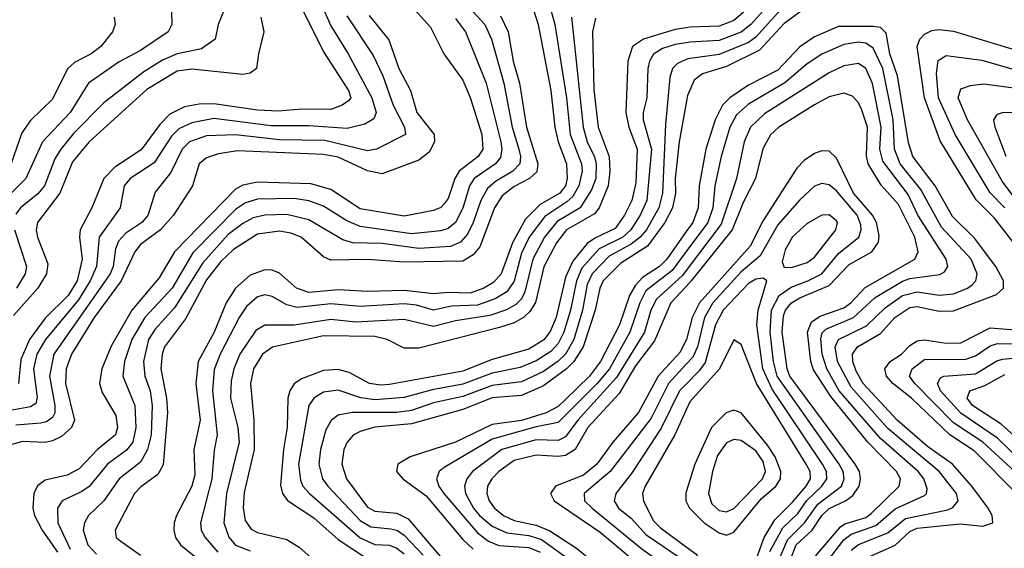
# Model space of a CAD drawing. Header units: inches. Extents: x 990535 to 1117859, y 769386 to 892122.
# Tile 454 of 656: x 1058180 to 1060868, y 817961 to 819403. Entities that reach past the tile are written whole.
import ezdxf

# ---------------------------------------------------------------- set-up
doc = ezdxf.new("R2010")
doc.units = ezdxf.units.IN
doc.header["$MEASUREMENT"] = 0
doc.layers.add('B0851', color=7, linetype='Continuous')
doc.layers.add('B0861', color=7, linetype='Continuous')

msp = doc.modelspace()

# ---------------------------------------------------------------- linework, layer by layer
at = {"layer": 'B0851', "color": 5}
for points, elevation in [([(1059614.1, 819490), (1059641.4, 819390), (1059673.3, 819190), (1059683.6, 819090), (1059714.4, 819010), (1059716.3, 818990), (1059706.5, 818950), (1059690, 818920.9), (1059674.3, 818905.7), (1059614.3, 818865.7), (1059571.1, 818810), (1059550, 818765.6), (1059530.2, 818689.8), (1059510, 818660.2), (1059478.7, 818641.3), (1059430, 818624.1), (1059359.1, 818620.9), (1059310, 818610.4), (1059263.8, 818623.8), (1059230, 818627.5), (1059110, 818620.4), (1059030, 818628.1), (1058938.1, 818618.1), (1058910, 818625.3), (1058870, 818647.7), (1058850, 818652.1), (1058830, 818647.1), (1058799.8, 818620.2), (1058779.6, 818590), (1058727.7, 818490), (1058711.3, 818448.7), (1058706.9, 818390), (1058719.6, 818270), (1058711.3, 818228.7), (1058704.6, 818150), (1058674.1, 818030), (1058676.3, 818010), (1058686.6, 817990), (1058721.3, 817950)], 2840), ([(1058993.7, 819470), (1059030, 819386.3), (1059076.8, 819310), (1059141.5, 819190), (1059153.4, 819150), (1059147.6, 819132.4), (1059122.2, 819117.8), (1059074.1, 819105.9), (1058970, 819113.5), (1058866.5, 819113.5), (1058710, 819133.8), (1058650, 819121.7), (1058615, 819105), (1058594.7, 819085.3), (1058547.3, 819012.7), (1058482.5, 818970), (1058466, 818950), (1058454.4, 818890), (1058397.1, 818810), (1058389.8, 818730), (1058373, 818690), (1058341.4, 818638.6), (1058250.8, 818530), (1058227.5, 818490), (1058218.3, 818450), (1058228.1, 818371.9), (1058224.1, 818355.9), (1058210, 818346.5), (1058130, 818331.8)], 2640), ([(1058933.4, 819470), (1059010, 819315.5), (1059078.3, 819210), (1059084.2, 819190), (1059078, 819182), (1059061.2, 819170), (1059030, 819158.2), (1058950, 819158.8), (1058886.9, 819153.1), (1058830, 819156), (1058710, 819173.2), (1058670, 819172.3), (1058630, 819165.1), (1058590, 819145.1), (1058562.8, 819117.2), (1058512.3, 819047.7), (1058439.8, 819000.2), (1058410, 818969.9), (1058377.3, 818890), (1058345.4, 818830), (1058343.4, 818810), (1058351.3, 818750), (1058337.4, 818690), (1058312.5, 818650), (1058250, 818588.6), (1058207.4, 818530), (1058183.8, 818476.2), (1058177.3, 818410)], 2620), ([(1059223.4, 819470), (1059302.3, 819382.3), (1059337.9, 819310), (1059390, 819238.4), (1059410, 819191), (1059442.2, 819090), (1059445.1, 819050), (1059431.8, 819030), (1059380.5, 818990), (1059368.7, 818970), (1059350, 818915.3), (1059339.5, 818900.5), (1059330, 818890.7), (1059310, 818882), (1059230, 818867.3), (1059110, 818886.9), (1059030, 818939.4), (1058975.1, 818955.1), (1058830, 818959.8), (1058790, 818951.2), (1058770, 818940.7), (1058602.7, 818770), (1058561.6, 818698.4), (1058486.9, 818610), (1058430, 818511.8), (1058404.4, 818450), (1058398.5, 818410), (1058405.9, 818385.9), (1058442.9, 818322.9), (1058447.9, 818290), (1058441.8, 818270), (1058393.1, 818230), (1058342.8, 818177.2), (1058310, 818160.4), (1058250, 818146.2), (1058229.2, 818130.8), (1058219.5, 818110), (1058216.6, 818070), (1058220.9, 818050), (1058241.8, 818010), (1058283.4, 817950)], 2720), ([(1059377.6, 819470), (1059450.1, 819390), (1059468.3, 819350), (1059502.1, 819230), (1059524.8, 819110), (1059543.2, 819050), (1059547.5, 819030), (1059545.6, 819010), (1059526.6, 818990), (1059478.9, 818961.1), (1059457.7, 818942.3), (1059439.1, 818910), (1059418.8, 818850), (1059402.5, 818817.5), (1059383.7, 818796.3), (1059356.1, 818783.9), (1059270, 818778.8), (1059170, 818791.9), (1059090, 818794.6), (1059062.7, 818802.7), (1058970, 818857), (1058910, 818871.3), (1058850, 818869.7), (1058817.9, 818862.1), (1058790, 818847.3), (1058750, 818816.8), (1058680.2, 818739.8), (1058602.9, 818617.1), (1058550, 818558.9), (1058532.3, 818530), (1058518.2, 818470), (1058522.3, 818430), (1058536.7, 818390), (1058542.5, 818350), (1058539.3, 818270), (1058529.7, 818230.3), (1058510, 818195.2), (1058452.3, 818150), (1058410.3, 818089.7), (1058368.7, 818050), (1058357, 818030), (1058353.6, 818010), (1058366.6, 817970), (1058390, 817944.6)], 2760), ([(1058746.6, 819450), (1058722, 819390), (1058713.8, 819350), (1058676.5, 819323.5), (1058610, 819310), (1058570, 819293.1), (1058519.3, 819260.7), (1058410, 819176), (1058327.7, 819092.3), (1058292.7, 819050), (1058276.6, 819023.4), (1058248.2, 818950), (1058230, 818928.3), (1058182.8, 818890), (1058170, 818872.5)], 2560), ([(1059583.4, 819430), (1059596, 819390), (1059630.2, 819210), (1059641.3, 819110), (1059650.6, 819070), (1059673.2, 819010), (1059674.8, 818970), (1059670.6, 818950), (1059654.8, 818930), (1059601, 818899), (1059561.5, 818858.5), (1059525.4, 818794.6), (1059494.4, 818710), (1059473.8, 818686.2), (1059447.9, 818670), (1059410, 818656.4), (1059350, 818659), (1059310, 818655.4), (1059230, 818664), (1059130, 818661.5), (1059050, 818665.6), (1058970, 818658.7), (1058936.4, 818670), (1058890, 818711.7), (1058870, 818719.3), (1058850, 818720.2), (1058810, 818706.2), (1058770, 818670.3), (1058744, 818630), (1058711.5, 818550), (1058667.3, 818470), (1058661.5, 818410), (1058672.8, 818310), (1058655.6, 818230), (1058658.8, 818161.2), (1058650.2, 818129.8), (1058608.3, 818050), (1058602.1, 818030), (1058601, 818010), (1058606.1, 817990), (1058619.7, 817970), (1058710, 817896.3)], 2820), ([(1058595, 819425), (1058595.4, 819390), (1058586, 819370), (1058510, 819319.4), (1058452.3, 819287.7), (1058368.2, 819230), (1058318, 819150), (1058242.9, 819070), (1058197.2, 818970), (1058116.4, 818890)], 2540), ([(1059134.5, 819414.5), (1059188.2, 819348.2), (1059215.8, 819270), (1059246.9, 819210), (1059264.8, 819150), (1059311.7, 819090), (1059312.9, 819070), (1059298.1, 819041.9), (1059270, 819019.5), (1059170, 818982.4), (1059130, 818990.2), (1059050, 819028.3), (1059010, 819035.2), (1058775, 819045), (1058722.9, 819037.1), (1058690, 819026.4), (1058670.4, 819009.6), (1058651.8, 818950), (1058600.1, 818870), (1058564.5, 818830), (1058510.7, 818789.3), (1058494.6, 818770), (1058457.2, 818690), (1058384.2, 818590), (1058321.7, 818490), (1058307.5, 818450), (1058305.2, 818410), (1058329.8, 818310), (1058322.2, 818290), (1058294.3, 818265.7), (1058270, 818253.5), (1058250, 818249.5), (1058187.7, 818252.3), (1058125, 818235)], 2680), ([(1058438.5, 819410), (1058441.4, 819390), (1058433.7, 819370), (1058402.3, 819330), (1058375.5, 819310), (1058330, 819286), (1058310.8, 819269.2), (1058270, 819185.8), (1058210, 819128.3), (1058186.1, 819093.9), (1058150, 818989.9)], 2520), ([(1058838.7, 819410), (1058847.2, 819370), (1058832.1, 819310), (1058827.3, 819270), (1058810, 819256.9), (1058790, 819253.4), (1058650, 819268), (1058610, 819262.4), (1058527.4, 819212.6), (1058370, 819069.6), (1058324.6, 819015.4), (1058290.1, 818930), (1058229, 818850), (1058225.3, 818830), (1058229.4, 818810), (1058256.9, 818736.9), (1058254.1, 818710), (1058229.7, 818670.3), (1058164, 818596)], 2580), ([(1059073.5, 819413.5), (1059145.8, 819305.8), (1059171.5, 819250), (1059199.9, 819170), (1059231.2, 819110), (1059234, 819090), (1059154.3, 819050), (1059130, 819045.4), (1059013, 819073), (1058890, 819075.1), (1058770, 819088.7), (1058690, 819086), (1058644.4, 819070), (1058623.6, 819050), (1058593.5, 818986.5), (1058550, 818932.8), (1058530, 818868.8), (1058514.2, 818850), (1058470, 818820.4), (1058450, 818799.1), (1058442, 818778), (1058436.1, 818730), (1058427.7, 818710), (1058274.1, 818490), (1058261.9, 818430), (1058276.2, 818350), (1058276.1, 818330), (1058270, 818317.9), (1058254, 818306), (1058238.2, 818301.8), (1058170, 818296.5)], 2660), ([(1059370, 819406.5), (1059397.3, 819370), (1059453.8, 819230), (1059493.7, 819070), (1059496.6, 819050), (1059492.7, 819027.3), (1059479.6, 819010), (1059421.2, 818970), (1059408.4, 818950), (1059390, 818888.7), (1059370.3, 818850), (1059350, 818833.1), (1059330, 818827.2), (1059250, 818818.3), (1059110, 818838.7), (1059073.8, 818853.8), (1059010, 818894.5), (1058970, 818908.4), (1058930, 818915.1), (1058830, 818913.7), (1058797, 818903), (1058770, 818884.9), (1058652.7, 818767.3), (1058596.4, 818670), (1058521.9, 818590), (1058486.7, 818530), (1058466.3, 818470), (1058462.2, 818430), (1058494.8, 818350), (1058497.3, 818290), (1058489, 818250), (1058471.7, 818228.3), (1058419.9, 818190), (1058370, 818129.6), (1058350, 818115.2), (1058296.3, 818090), (1058283.5, 818070), (1058284.4, 818030), (1058318, 817958)], 2740), ([(1059493.4, 819413.4), (1059513.6, 819370), (1059527.9, 819290), (1059545.2, 819230), (1059563.6, 819110), (1059595.2, 819010), (1059592.1, 818987.9), (1059572, 818970), (1059530, 818948.2), (1059497.4, 818922.6), (1059476.9, 818890), (1059436.4, 818783.6), (1059418.5, 818761.5), (1059390, 818743.9), (1059230, 818741.5), (1059130, 818748.7), (1059030, 818747.1), (1059010, 818756.3), (1058949.2, 818809.2), (1058920.8, 818820.8), (1058890, 818826.2), (1058830, 818817.5), (1058764.3, 818775.7), (1058730, 818742.8), (1058690, 818693.6), (1058633.1, 818586.9), (1058576.2, 818510), (1058569.5, 818490), (1058566, 818450), (1058581, 818370), (1058583.9, 818330), (1058571.9, 818188.1), (1058558, 818162), (1058511.6, 818128.4), (1058494, 818110), (1058441.2, 818010), (1058443.8, 817990), (1058450, 817984.2), (1058510, 817942.2)], 2780), ([(1059686.5, 819410), (1059719.1, 819110), (1059730, 819070.1), (1059749.2, 819029.2), (1059753.7, 819010), (1059753.1, 818970), (1059741.5, 818938.5), (1059710.8, 818890), (1059647.9, 818852.1), (1059612.8, 818810), (1059581.7, 818750), (1059559.8, 818660.2), (1059550, 818641.5), (1059534.5, 818625.5), (1059509, 818611), (1059464, 818596), (1059370, 818581.6), (1059310, 818566), (1059230, 818585.3), (1059097.7, 818577.7), (1059030, 818585.2), (1058930, 818569.7), (1058850.1, 818569.9), (1058825.2, 818554.8), (1058781.4, 818490), (1058765, 818450), (1058757.4, 818417.4), (1058756.1, 818370), (1058775.6, 818290), (1058779.6, 818250), (1058744.9, 818110), (1058737.8, 818030), (1058751.1, 817991.1), (1058770, 817969.5), (1058810, 817953.3)], 2860), ([(1059752.7, 819407.3), (1059744.3, 819370), (1059747.9, 819212.1), (1059759.8, 819110), (1059789.8, 819030), (1059791.7, 818990), (1059786.9, 818950), (1059761.9, 818890), (1059750, 818873.2), (1059673.3, 818830), (1059645.5, 818794.5), (1059611.2, 818728.8), (1059588.3, 818631.7), (1059573.1, 818606.9), (1059555.6, 818590), (1059530, 818575.7), (1059490, 818562.7), (1059270, 818507), (1059230, 818507.1), (1059183.2, 818530), (1059150, 818538.5), (1059010, 818540.8), (1058871, 818509), (1058842.9, 818490), (1058818.6, 818450), (1058810.3, 818410), (1058819.2, 818310), (1058820.2, 818230), (1058793.2, 818113.2), (1058790.5, 818070.5), (1058796.4, 818036.4), (1058812.3, 818012.3), (1058830, 818003.7), (1058910, 817984.1), (1058943.6, 817963.6), (1059007, 817907)], 2880), ([(1060000, 819380.8), (1059970, 819376.2), (1059883.3, 819350), (1059853.3, 819330), (1059840.6, 819290), (1059834.8, 819150), (1059843, 819110), (1059866.3, 819050), (1059862, 818958), (1059851.3, 818910), (1059831.4, 818870), (1059806.3, 818833.7), (1059752, 818808), (1059730, 818792.4), (1059690, 818744.1), (1059670, 818700.7), (1059645.1, 818590), (1059628.2, 818551.8), (1059610.9, 818529.1), (1059570, 818504.4), (1059470, 818475.4), (1059390, 818443.7), (1059190, 818407.6), (1059165.6, 818405.6), (1059135.5, 818410), (1059080.3, 818440.3), (1059050, 818448.6), (1059010, 818445.6), (1058950, 818423.1), (1058930, 818409.4), (1058917.8, 818390), (1058912.3, 818370), (1058910.8, 818290), (1058900.3, 818230), (1058892.7, 818132.7), (1058897.5, 818110), (1058911.1, 818091.1), (1058983.7, 818043.7), (1059050, 817984.6), (1059130, 817931.9)], 2920), ([(1060000, 819340.4), (1059970, 819335), (1059935.4, 819324.6), (1059910.7, 819309.3), (1059899.6, 819290), (1059895.2, 819270), (1059892, 819190), (1059882.7, 819150), (1059882.8, 819130), (1059905.1, 819050), (1059892.4, 818910), (1059874.5, 818870), (1059848.8, 818830), (1059827.3, 818810), (1059762.6, 818777.4), (1059715.4, 818724.6), (1059700.1, 818690), (1059683.7, 818610), (1059666, 818550), (1059650, 818519.6), (1059630, 818497.8), (1059590, 818471.8), (1059546.5, 818453.5), (1059470, 818438.9), (1059390, 818408.4), (1059306.8, 818393.2), (1059230, 818372.3), (1059150, 818365.9), (1059111.5, 818371.5), (1059050, 818392.1), (1059010, 818386.2), (1058983.3, 818370), (1058969.4, 818350), (1058941.7, 818190), (1058946.6, 818146.6), (1058953.8, 818130), (1058971.2, 818110), (1059110, 817989.1), (1059150, 817971.2), (1059190, 817968.8), (1059210, 817960.7), (1059230, 817945.4)], 2940), ([(1060000, 819294.2), (1059976.4, 819283.6), (1059962.2, 819270), (1059954.8, 819245.2), (1059943.3, 819116.7), (1059935.1, 818930), (1059924.8, 818890), (1059891.9, 818830), (1059874.7, 818810), (1059849.8, 818790.2), (1059790, 818758), (1059743.6, 818710), (1059730, 818680.2), (1059716.6, 818610), (1059693.5, 818530), (1059670, 818490.7), (1059650, 818471.3), (1059610, 818443.1), (1059550, 818414.9), (1059470, 818404.9), (1059390, 818374.4), (1059310, 818357.6), (1059250, 818336.8), (1059210, 818331.3), (1059088.8, 818331.2), (1059050, 818324.2), (1059030.6, 818309.4), (1059016.1, 818283.9), (1059001.2, 818230), (1058997.3, 818190), (1059007.5, 818150), (1059021.5, 818130), (1059110, 818036.5), (1059139.4, 818019.4), (1059194, 818014), (1059210, 818009.8), (1059230, 817996.7), (1059282.1, 817942.1)], 2960), ([(1060000, 819175.9), (1059981.1, 819070), (1059969.9, 818970.1), (1059970.8, 818930), (1059962.1, 818890), (1059941.3, 818850), (1059894.6, 818785.4), (1059821.3, 818738.7), (1059773.3, 818690), (1059763.9, 818670), (1059751.8, 818610), (1059718.8, 818510), (1059693.5, 818470), (1059673.4, 818450), (1059610, 818403.7), (1059550, 818377.7), (1059470, 818371.3), (1059390, 818339.2), (1059250, 818300.1), (1059150, 818290.8), (1059110, 818279.5), (1059090.8, 818269.2), (1059074.2, 818250), (1059065.2, 818230), (1059060.1, 818190), (1059072.3, 818150), (1059130, 818073), (1059150, 818061.8), (1059210, 818056.5), (1059241.3, 818041.3), (1059350, 817912.8)], 2980), ([(1058166.5, 818830), (1058198.9, 818730), (1058195.5, 818710), (1058171.7, 818670)], 2560), ([(1060000, 818825.1), (1059946.6, 818750), (1059926.7, 818730), (1059880.9, 818699.1), (1059861.2, 818678.8), (1059844.7, 818650), (1059817.6, 818570), (1059766, 818470), (1059735.8, 818430), (1059670, 818366.2), (1059650, 818347.8), (1059617.4, 818330), (1059550, 818309.4), (1059470, 818298.5), (1059370, 818249.7), (1059246.2, 818210), (1059212.6, 818190), (1059208.9, 818170), (1059226, 818150), (1059290, 818103.5), (1059390, 817984.2), (1059418.2, 817958.2)], 3020), ([(1060000, 818770.6), (1059961.5, 818718.5), (1059890, 818663.2), (1059872.9, 818630), (1059846.2, 818550), (1059790.1, 818449.9), (1059757, 818410), (1059650, 818304.1), (1059590, 818292.3), (1059470, 818258.2), (1059339, 818181), (1059325.7, 818170), (1059318.7, 818150), (1059324.9, 818130), (1059338.3, 818110), (1059430, 818002.4), (1059460.1, 817980.1), (1059488, 817968), (1059570, 817962.7), (1059600.9, 817950)], 3040), ([(1060000, 818718.4), (1059990, 818705.2), (1059919.2, 818640.8), (1059903.7, 818610), (1059885.8, 818550), (1059810, 818426.3), (1059704, 818310), (1059670, 818264.9), (1059650, 818254.3), (1059590, 818256.9), (1059496.5, 818230), (1059417, 818170), (1059400.8, 818150), (1059394.7, 818130), (1059397.8, 818110), (1059419.2, 818070), (1059435.4, 818050), (1059470, 818021), (1059510, 818002.6), (1059570, 817995.1), (1059604.7, 817984.7), (1059686, 817926)], 3060), ([(1060000, 818675.3), (1059958, 818630), (1059913.7, 818526.3), (1059861.8, 818458.2), (1059816.9, 818383.1), (1059731.4, 818290), (1059696.8, 818230), (1059670, 818214.2), (1059650, 818211.1), (1059590, 818214.6), (1059530, 818199.7), (1059488.3, 818170), (1059469, 818150), (1059457.7, 818130), (1059455.9, 818110), (1059462.3, 818090), (1059477, 818070), (1059500.9, 818050), (1059530, 818036.6), (1059590, 818024), (1059628.1, 818008.1), (1059700.6, 817960.6), (1059770, 817904.5)], 3080), ([(1060000, 818529.3), (1059983.8, 818496.2), (1059923.6, 818430), (1059869.3, 818330.7), (1059799.7, 818250), (1059756.1, 818190), (1059719.6, 818160.4), (1059643.3, 818130), (1059629.1, 818110), (1059639.5, 818090), (1059764.6, 818004.6), (1059906.3, 817886.3), (1059923.6, 817863.6), (1059958.3, 817778.3), (1059973.7, 817693.7), (1059995.2, 817630), (1060000, 817599)], 3120), ([(1060000, 818462.6), (1059951.2, 818410), (1059903.9, 818316.1), (1059792.7, 818170), (1059721, 818110), (1059722.7, 818090), (1059743.4, 818070), (1059878.8, 817958.8), (1059948.3, 817910), (1059964.6, 817890), (1059990, 817824.8), (1060000, 817782.6)], 3140), ([(1060000, 818408.3), (1059982, 818390), (1059931.5, 818288.5), (1059852.2, 818167.8), (1059807.6, 818110), (1059803.3, 818090), (1059815.1, 818070), (1059850, 818042.4), (1059890, 817998.6), (1059977.8, 817937.8), (1060000, 817913.4)], 3160), ([(1060000, 818338.2), (1059968.6, 818270), (1059888.2, 818130), (1059880.8, 818110), (1059883.4, 818090), (1059910, 818036), (1059930, 818016.4), (1060000, 817964.8)], 3180), ([(1060000, 818114.9), (1059998.5, 818110), (1059999.1, 818090), (1060000, 818088.2)], 3220)]:
    msp.add_lwpolyline(points, dxfattribs=dict(at, elevation=elevation))
at = {"layer": 'B0861', "color": 5}
for points, elevation in [([(1060425.1, 820000), (1060468.7, 819870), (1060460.2, 819790), (1060507, 819590), (1060506.1, 819530), (1060496, 819504), (1060475.4, 819484.6), (1060390, 819467.9), (1060350, 819452.8), (1060267.1, 819392.9), (1060200.4, 819319.6), (1060110, 819275.4), (1060044.4, 819255.6), (1060022, 819238), (1060003.6, 819196.4), (1060000, 819175.9)], 2980), ([(1060383.8, 820000), (1060385.8, 819990), (1060423.1, 819870), (1060423.4, 819790), (1060439.5, 819730), (1060454.6, 819630), (1060456.6, 819570), (1060443.6, 819536.4), (1060420.8, 819519.2), (1060347.3, 819492.7), (1060298.2, 819461.8), (1060250, 819422), (1060190, 819355.6), (1060170, 819340.7), (1060090, 819307.9), (1060004, 819296), (1060000, 819294.2)], 2960), ([(1060349.2, 820000), (1060381, 819870), (1060385.8, 819790), (1060406.1, 819710), (1060413.4, 819610), (1060400.7, 819570), (1060379.2, 819550), (1060310, 819515.3), (1060250, 819472.6), (1060176.1, 819390), (1060150, 819369), (1060090, 819346), (1060010, 819342.2), (1060000, 819340.4)], 2940), ([(1060312.2, 820000), (1060344.2, 819870), (1060351.3, 819771.3), (1060367.6, 819710), (1060369.4, 819630.6), (1060358.8, 819601.3), (1060329.7, 819570), (1060230, 819503.5), (1060167.5, 819432.5), (1060130, 819401.3), (1060090, 819385.2), (1060010, 819382.4), (1060000, 819380.8)], 2920), ([(1060470, 817924.9), (1060570, 817969.1), (1060610, 818006), (1060630, 818015), (1060747.7, 818027.7), (1060810, 818021.3), (1060836.5, 818030), (1060835.4, 818050), (1060824.6, 818070), (1060779.7, 818130), (1060726.7, 818190), (1060658.3, 818238.3), (1060576.1, 818310), (1060482.8, 818410), (1060463.5, 818443.5), (1060454.8, 818470), (1060454.2, 818490), (1060467.3, 818510), (1060530, 818546.8), (1060569.7, 818590.3), (1060610, 818617.4), (1060630, 818620.5), (1060690, 818607.6), (1060730, 818608.6), (1060846.7, 818653.3), (1060866.1, 818670), (1060866.5, 818673.5), (1060866.4, 818690), (1060845.1, 818730), (1060786.6, 818806.6), (1060726.4, 818866.4), (1060679.3, 818950), (1060619, 819030), (1060606.8, 819066.8), (1060576.5, 819250), (1060555.7, 819310), (1060546.2, 819366.2), (1060530, 819381.6), (1060510, 819384.5), (1060415.8, 819384.2), (1060350, 819356.6), (1060310, 819328.6), (1060250, 819265.6), (1060170, 819224.1), (1060119.4, 819190), (1060099, 819170), (1060079.2, 819130), (1060053.4, 819050), (1060035.6, 818950), (1060032.4, 818890), (1060017.7, 818850), (1060000, 818825.1)], 3020), ([(1060959.8, 818710), (1060841.8, 818861.8), (1060791.2, 818911.2), (1060692.9, 819072.9), (1060650, 819190), (1060630.2, 819329.8), (1060637.8, 819350), (1060650, 819363.8), (1060670, 819373.4), (1060690, 819376.5), (1060730, 819371.4), (1060910, 819317)], 2980), ([(1060450, 817955.2), (1060470, 817970.6), (1060550, 818002.9), (1060598.3, 818041.7), (1060714.1, 818065.9), (1060728, 818072), (1060742.5, 818090), (1060737.4, 818110), (1060690.8, 818170), (1060550, 818287.4), (1060450, 818399.8), (1060413, 818470), (1060406.3, 818510), (1060416.1, 818530), (1060492.2, 818567.8), (1060542.8, 818617.2), (1060590, 818650), (1060630, 818660.2), (1060690, 818651.7), (1060730, 818655.1), (1060768.2, 818670), (1060780.1, 818679.9), (1060790.3, 818690), (1060794.3, 818710), (1060777.5, 818750), (1060697.1, 818837.1), (1060640.1, 818940.1), (1060583.7, 819010), (1060568.7, 819050), (1060564.5, 819130), (1060536.4, 819270), (1060510, 819325.1), (1060490, 819338.7), (1060470, 819341.6), (1060430, 819335.2), (1060370, 819308.8), (1060330, 819282.4), (1060269.3, 819230.7), (1060170, 819172.9), (1060136.8, 819143.2), (1060119.1, 819110), (1060095.3, 819030), (1060078.4, 818950), (1060072.5, 818890), (1060058.7, 818850), (1060000, 818770.6)], 3040), ([(1060869.5, 818889.5), (1060830, 818930.3), (1060734.5, 819090), (1060688.6, 819190), (1060683.4, 819256.6), (1060688, 819292), (1060710, 819305.1), (1060807.2, 819292.8), (1060889.2, 819269.2)], 2960), ([(1060373.4, 817910), (1060430, 817983.6), (1060450, 817999.5), (1060517.2, 818022.8), (1060570, 818068.3), (1060650, 818104.8), (1060655.8, 818110), (1060657.3, 818122.7), (1060648.4, 818150), (1060632.8, 818170), (1060530, 818260.5), (1060417.8, 818390), (1060383.6, 818450), (1060371, 818490), (1060367.5, 818532.5), (1060371.3, 818548.7), (1060381.5, 818558.5), (1060456.7, 818590), (1060515.3, 818644.7), (1060590, 818689.8), (1060610, 818696.5), (1060692.6, 818707.4), (1060705.1, 818714.9), (1060714.5, 818730), (1060709.9, 818750), (1060632.3, 818870), (1060606.2, 818926.2), (1060536.6, 819016.6), (1060528.8, 819050), (1060532.3, 819110), (1060508.7, 819228.7), (1060490, 819270.3), (1060470, 819283.3), (1060430, 819277.4), (1060390, 819258.5), (1060214, 819146), (1060175.8, 819110), (1060158.2, 819070), (1060137.5, 818970), (1060095.3, 818844.7), (1060000, 818718.4)], 3060), ([(1060930, 818872.7), (1060862.4, 818962.4), (1060767.9, 819130), (1060742.2, 819190), (1060750, 819214.6), (1060776.2, 819223.8), (1060811.7, 819228.3), (1060930, 819212.2)], 2940), ([(1060347.6, 817932.4), (1060421, 818019), (1060433, 818027), (1060490, 818044.9), (1060504.7, 818055.3), (1060581.5, 818130), (1060584.5, 818150), (1060574.4, 818170), (1060495.9, 818250), (1060394.4, 818374.4), (1060347.3, 818447.3), (1060339.9, 818470), (1060330.9, 818550), (1060341.8, 818578.2), (1060365.7, 818594.3), (1060430, 818616.4), (1060449.3, 818630.7), (1060488.1, 818671.9), (1060623.8, 818750), (1060633, 818770), (1060624.4, 818810), (1060579.1, 818899.1), (1060531.9, 818951.9), (1060496.8, 819010), (1060491.8, 819031.8), (1060494.7, 819110), (1060478.7, 819158.7), (1060470, 819176.4), (1060454, 819194), (1060430, 819203), (1060390, 819192.3), (1060350, 819171.2), (1060252.5, 819110), (1060230, 819088.9), (1060209, 819051), (1060189.4, 818970), (1060155.5, 818904.5), (1060125.7, 818830), (1060013.6, 818690), (1060000, 818675.3)], 3080), ([(1060873.4, 819030), (1060842.9, 819110), (1060839.9, 819130), (1060850, 819145.5), (1060863.6, 819150), (1060930, 819150.8)], 2920), ([(1060284.3, 817930), (1060300.3, 817970), (1060343.8, 818010), (1060370, 818050), (1060390, 818069.5), (1060434.7, 818090), (1060455.2, 818104.8), (1060471.9, 818130), (1060476, 818150), (1060472.7, 818170), (1060461.5, 818190), (1060282.8, 818430), (1060275.4, 818450), (1060262, 818550), (1060265.3, 818594.7), (1060271.1, 818610), (1060287.3, 818630), (1060310, 818644.1), (1060390, 818677.7), (1060445, 818735), (1060506.5, 818770), (1060524.4, 818795.6), (1060527, 818813), (1060519.4, 818850), (1060508.2, 818870), (1060457, 818930), (1060410, 819025.4), (1060390, 819044.7), (1060370, 819045.3), (1060350, 819037.6), (1060321.5, 819018.5), (1060301.7, 818998.3), (1060210, 818855), (1060174.7, 818785.3), (1060036, 818630), (1060015.8, 818590), (1060000.3, 818530), (1060000, 818529.3)], 3120), ([(1060253.5, 817930), (1060276.4, 817983.6), (1060322.9, 818030), (1060359, 818081), (1060423.5, 818130), (1060431.3, 818150), (1060428.6, 818170), (1060417.3, 818190), (1060248.5, 818430), (1060237.9, 818470), (1060228.8, 818550), (1060232.9, 818610), (1060253.9, 818650), (1060286.5, 818673.5), (1060331.9, 818690), (1060370, 818710), (1060415.3, 818764.7), (1060471.5, 818810), (1060477.7, 818830), (1060476.7, 818843.3), (1060466.2, 818870), (1060410, 818935.8), (1060390, 818952.5), (1060370, 818956.1), (1060350, 818949), (1060310, 818911.7), (1060250, 818843), (1060201.4, 818758.6), (1060150, 818715), (1060072.2, 818630), (1060049.7, 818590), (1060030.7, 818510), (1060018, 818482), (1060000, 818462.6)], 3140), ([(1060228.6, 817951.4), (1060264, 818016), (1060304.3, 818055.7), (1060329.1, 818090.9), (1060370.5, 818130), (1060384.1, 818150), (1060383.1, 818170), (1060371.6, 818190), (1060234.8, 818394.8), (1060209.5, 818450), (1060193.1, 818570), (1060196.2, 818610), (1060219.9, 818690), (1060210, 818698.1), (1060190, 818694.7), (1060170, 818683.2), (1060100.4, 818610), (1060080.3, 818570), (1060052.1, 818467.9), (1060035.6, 818444.4), (1060000, 818408.3)], 3160), ([(1060905.9, 818105.9), (1060786.3, 818226.3), (1060719.6, 818270), (1060615.3, 818370), (1060564.2, 818410), (1060546.7, 818430), (1060541.9, 818450), (1060556.3, 818470), (1060587.2, 818490), (1060610, 818513.8), (1060630, 818526.8), (1060650, 818529.1), (1060710, 818520.3), (1060750, 818521.1), (1060830, 818562), (1060910, 818556)], 2980), ([(1060000, 817964.8), (1060025.8, 817945.8), (1060048.5, 817910), (1060091.7, 817791.7), (1060110, 817772.1), (1060130, 817773.4), (1060150, 817792.1), (1060180.6, 817850), (1060190.6, 817930), (1060212.4, 817990), (1060242, 818038), (1060290, 818086.2), (1060327.6, 818130), (1060339.1, 818150), (1060338.7, 818170), (1060327.7, 818190), (1060191.5, 818410), (1060150, 818516.4), (1060130, 818529.8), (1060090.7, 818450), (1060010, 818359.9), (1060000, 818338.2)], 3180), ([(1060940.4, 818130), (1060809.9, 818249.9), (1060730, 818303.1), (1060623.6, 818410), (1060609.9, 818430), (1060616.4, 818450), (1060650, 818475.4), (1060763.5, 818476.5), (1060790, 818485.7), (1060830, 818512.9), (1060850, 818519.1), (1060930, 818518)], 2960), ([(1060910, 818203.2), (1060850, 818261.5), (1060750, 818329.5), (1060694.1, 818390), (1060685.7, 818410), (1060694.3, 818425.7), (1060703.1, 818430), (1060790, 818437), (1060848, 818472), (1060863.5, 818476.5), (1061010, 818489.9)], 2940), ([(1060936.6, 818230), (1060859.4, 818299.4), (1060781.5, 818350), (1060766.8, 818370), (1060774, 818390), (1060814.8, 818405.2), (1060870, 818434.5)], 2920), ([(1060000, 818088.2), (1060008.7, 818070), (1060048.7, 818030), (1060090, 818002.7), (1060110, 817996), (1060130, 818004.2), (1060204.7, 818095.3), (1060244.4, 818130), (1060256.9, 818150), (1060258.3, 818170), (1060242.4, 818210), (1060221.9, 818241.9), (1060150, 818330.3), (1060130, 818337.2), (1060108.7, 818330), (1060069.2, 818290), (1060023.4, 818190), (1060000, 818114.9)], 3220)]:
    msp.add_lwpolyline(points, dxfattribs=dict(at, elevation=elevation))
for points, elevation in [([(1060390, 818870.4), (1060370, 818869.9), (1060330, 818846.7), (1060290, 818810.8), (1060270, 818775), (1060261.9, 818741.9), (1060266.9, 818726.9), (1060290, 818727.7), (1060330, 818740.4), (1060350, 818755), (1060408.1, 818830), (1060412.7, 818850), (1060410, 818854.6)], 3160), ([(1060130, 818257.4), (1060110, 818248), (1060085.8, 818214.2), (1060071.3, 818170), (1060060.6, 818110), (1060070, 818081.5), (1060090, 818063.5), (1060110, 818059.9), (1060130, 818069.1), (1060208.4, 818150), (1060216.2, 818170), (1060210, 818197.2), (1060190, 818226.2), (1060150, 818254.4)], 3240)]:
    msp.add_lwpolyline(points, close=True, dxfattribs=dict(at, elevation=elevation))

doc.saveas('drawing.dxf')
